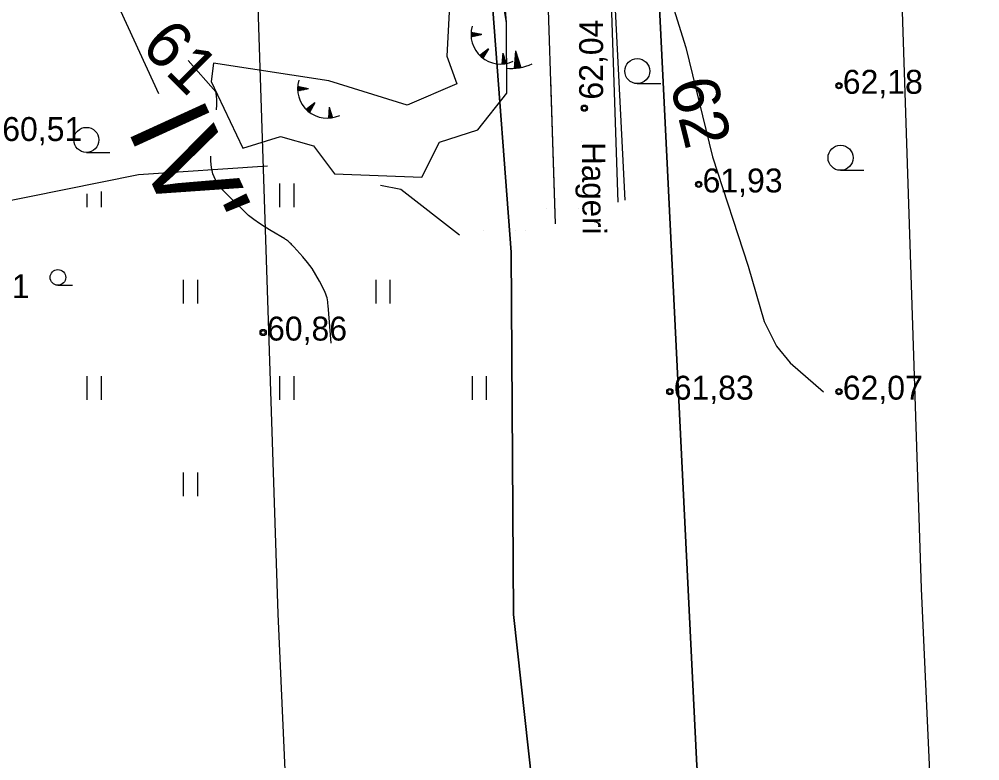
# Model space of a CAD drawing. Extents: x 532503 to 539665, y 6557663 to 6561526.
# Drawn here: x 535500.1 to 535598.5, y 6559424.7 to 6559500.7 of the extents above; entities that cross this region are included whole.
import ezdxf

# ---------------------------------------------------------------- set-up
doc = ezdxf.new("R2010")
doc.units = 0
for name, color, linetype in [('Default', 7, 'Continuous'), ('HALJASTUS', 7, 'Continuous'), ('HORISONTAAL-EH2000', 7, 'Continuous'), ('Kaitsevöönd', 7, 'Continuous'), ('kataster', 7, 'Continuous'), ('KORGUS-EH2000', 7, 'Continuous'), ('Lõige', 7, 'Continuous'), ('RELJEEF', 7, 'Continuous'), ('TEE', 7, 'Continuous')]:
    doc.layers.add(name, color=color, linetype=linetype)

# ---------------------------------------------------------------- blocks, each defined once
blk = doc.blocks.new('POINT_DISPLAY')
at = {"layer": 'Default'}
blk.add_line((0, 0), (0, 0), dxfattribs=at)
blk = doc.blocks.new('TQNGER')
at = {"layer": 'RELJEEF'}
for p, q in [((-1.054, 2.309), (-0.855, 2.468)), ((-1.053, 2.374), (-0.919, 2.481)), ((-1.053, 2.245), (-0.79, 2.456)), ((-1.052, 2.183), (-0.726, 2.443)), ((-1.05, 2.44), (-0.984, 2.493)), ((-1.049, 2.121), (-0.661, 2.431)), ((0.067, 2.29), (-1.046, 2.505)), ((0.067, 2.29), (-1.045, 2.072)), ((-1.025, 2.076), (-0.597, 2.419)), ((-0.919, 2.097), (-0.532, 2.406)), ((-0.813, 2.118), (-0.468, 2.394)), ((-0.707, 2.138), (-0.404, 2.381)), ((-0.601, 2.159), (-0.339, 2.369)), ((-0.495, 2.18), (-0.275, 2.356)), ((-0.389, 2.201), (-0.21, 2.344)), ((-0.283, 2.222), (-0.146, 2.331)), ((-0.177, 2.243), (-0.081, 2.319)), ((-0.071, 2.263), (-0.017, 2.306)), ((0.731, 0.85), (-0.158, 0.146)), ((-0.111, 0.1), (-0.108, 0.186)), ((-0.063, 0.056), (-0.057, 0.226)), ((-0.014, 0.013), (-0.005, 0.267)), ((0.035, -0.029), (0.046, 0.308)), ((0.083, -0.068), (0.098, 0.349)), ((0.132, -0.106), (0.149, 0.389)), ((0.731, 0.85), (0.171, -0.136)), ((0.182, -0.117), (0.201, 0.43)), ((0.235, -0.024), (0.252, 0.471)), ((0.288, 0.07), (0.304, 0.512)), ((0.342, 0.164), (0.355, 0.553)), ((0.395, 0.258), (0.407, 0.593)), ((0.448, 0.352), (0.458, 0.634)), ((0.501, 0.446), (0.51, 0.675)), ((0.555, 0.54), (0.561, 0.716)), ((0.608, 0.634), (0.612, 0.756)), ((0.661, 0.728), (0.664, 0.797)), ((2.195, 0.402), (2.11, -0.729)), ((2.37, -0.143), (2.169, 0.055)), ((2.337, -0.04), (2.174, 0.121)), ((2.304, 0.063), (2.179, 0.186)), ((2.271, 0.166), (2.184, 0.252)), ((2.238, 0.268), (2.189, 0.317)), ((2.195, 0.402), (2.541, -0.678)), ((2.176, -0.725), (2.115, -0.665)), ((2.242, -0.72), (2.12, -0.6)), ((2.306, -0.713), (2.125, -0.534)), ((2.369, -0.705), (2.13, -0.469)), ((2.431, -0.696), (2.135, -0.403)), ((2.492, -0.686), (2.14, -0.338)), ((2.534, -0.658), (2.145, -0.272)), ((2.501, -0.555), (2.15, -0.207)), ((2.468, -0.452), (2.154, -0.141)), ((2.435, -0.349), (2.159, -0.076)), ((2.403, -0.246), (2.164, -0.01))]:
    blk.add_line(p, q, dxfattribs=at)
blk.add_arc((1.974, 2.295), 3.027, 163.42341, 295.17451, dxfattribs=at)

msp = doc.modelspace()

# ---------------------------------------------------------------- linework, layer by layer
at = {"layer": 'Default'}
for p, q in [((535550.968, 6559497.442), (535550.832, 6559495.633)), ((535551.247, 6559496.57), (535550.926, 6559496.888)), ((535551.194, 6559496.735), (535550.934, 6559496.992)), ((535551.141, 6559496.9), (535550.942, 6559497.097)), ((535551.089, 6559497.064), (535550.95, 6559497.202)), ((535551.036, 6559497.229), (535550.958, 6559497.307)), ((535550.968, 6559497.442), (535551.521, 6559495.715)), ((535551.145, 6559495.658), (535550.855, 6559495.945)), ((535551.246, 6559495.671), (535550.863, 6559496.05)), ((535551.346, 6559495.685), (535550.871, 6559496.154)), ((535551.443, 6559495.701), (535550.879, 6559496.259)), ((535551.51, 6559495.747), (535550.887, 6559496.364)), ((535551.458, 6559495.912), (535550.895, 6559496.469)), ((535551.405, 6559496.076), (535550.903, 6559496.573)), ((535551.352, 6559496.241), (535550.91, 6559496.678)), ((535551.3, 6559496.406), (535550.918, 6559496.783)), ((535550.937, 6559495.639), (535550.84, 6559495.735)), ((535551.042, 6559495.648), (535550.848, 6559495.84))]:
    msp.add_line(p, q, dxfattribs=at)
msp.add_arc((535550.613, 6559500.472), 4.844, 262.81675, 295.17451, dxfattribs=at)
at = {"layer": 'HALJASTUS'}
for p, q in [((535563.437, 6559494.068), (535565.837, 6559494.068)), ((535506.99, 6559487.032), (535509.39, 6559487.032)), ((535584.26, 6559485.191), (535586.66, 6559485.191)), ((535526.812, 6559481.412), (535526.812, 6559483.847)), ((535528.268, 6559481.412), (535528.268, 6559483.847)), ((535507.081, 6559481.412), (535507.081, 6559482.795)), ((535508.537, 6559481.412), (535508.537, 6559483.01)), ((535504.072, 6559473.426), (535505.572, 6559473.426)), ((535516.946, 6559471.546), (535516.946, 6559473.982)), ((535518.402, 6559471.546), (535518.402, 6559473.982)), ((535536.677, 6559471.546), (535536.677, 6559473.982)), ((535538.133, 6559471.546), (535538.133, 6559473.982)), ((535507.081, 6559461.681), (535507.081, 6559464.116)), ((535508.537, 6559461.681), (535508.537, 6559464.116)), ((535526.812, 6559461.681), (535526.812, 6559464.116)), ((535528.268, 6559461.681), (535528.268, 6559464.116)), ((535546.543, 6559461.681), (535546.543, 6559464.116)), ((535547.999, 6559461.681), (535547.999, 6559464.116)), ((535516.946, 6559451.815), (535516.946, 6559454.251)), ((535518.402, 6559451.815), (535518.402, 6559454.251))]:
    msp.add_line(p, q, dxfattribs=at)
for points in [[(535297.765, 6559425.333), (535293.237, 6559472.388), (535292.11, 6559493.515), (535294.197, 6559495.477), (535329.337, 6559492.847), (535343.026, 6559489.84), (535371.406, 6559495.352), (535400.286, 6559496.521), (535423.657, 6559492.847), (535443.189, 6559482.993), (535457.253, 6559472.555), (535466.268, 6559470.718), (535474.782, 6559472.889), (535489.806, 6559480.237), (535512.343, 6559484.747), (535525.539, 6559485.647)], [(535537.138, 6559483.672), (535539.22, 6559483.244), (535545.229, 6559478.567)]]:
    msp.add_lwpolyline(points, dxfattribs=at)
for centre, radius in [((535563.437, 6559495.348), 1.28), ((535506.99, 6559488.312), 1.28), ((535584.26, 6559486.471), 1.28), ((535504.072, 6559474.226), 0.8)]:
    msp.add_circle(centre, radius, dxfattribs=at)
at = {"layer": 'HORISONTAAL-EH2000'}
for points in [[(535561.294, 6559510.334), (535561.489, 6559510.843), (535562.933, 6559512.596), (535563.348, 6559512.655), (535564.06, 6559511.984), (535565.614, 6559506.741), (535568.424, 6559497.768), (535571.127, 6559486.575), (535574.783, 6559475.358), (535576.434, 6559469.712), (535577.712, 6559467.171), (535579.09, 6559465.472), (535582.5, 6559462.5)], [(535520.265, 6559493.242), (535517.413, 6559496.433)], [(535520.308, 6559491.394), (535520.352, 6559491.906), (535520.357, 6559492.494), (535520.295, 6559493.08), (535520.265, 6559493.242)], [(535520.614, 6559483.541), (535520.544, 6559483.641), (535520.215, 6559484.222), (535519.959, 6559484.827), (535519.816, 6559485.468), (535519.746, 6559486.132), (535519.746, 6559486.169), (535519.751, 6559486.632)], [(535532.08, 6559467.5), (535531.764, 6559471.34), (535531.744, 6559471.535), (535531.719, 6559471.73), (535531.686, 6559471.923), (535531.648, 6559472.116), (535531.599, 6559472.305), (535531.541, 6559472.491), (535531.468, 6559472.673), (535531.386, 6559472.85), (535530.878, 6559473.846), (535530.51, 6559474.502), (535530.11, 6559475.135), (535529.661, 6559475.736), (535529.18, 6559476.314), (535528.256, 6559477.339), (535528.183, 6559477.419), (535528.11, 6559477.498), (535528.035, 6559477.576), (535527.959, 6559477.653), (535527.877, 6559477.733), (535527.803, 6559477.803), (535527.729, 6559477.871), (535527.653, 6559477.938), (535527.575, 6559478.002), (535527.495, 6559478.063), (535527.411, 6559478.119), (535527.325, 6559478.173), (535525.909, 6559479.002), (535525.315, 6559479.365), (535524.731, 6559479.743), (535524.162, 6559480.143), (535523.603, 6559480.557), (535523.563, 6559480.589), (535520.614, 6559483.541)]]:
    msp.add_lwpolyline(points, dxfattribs=at)
at = {"layer": 'Kaitsevöönd'}
for points in [[(535541.19, 6559993.59), (535551.28, 6559983.37), (535558.3, 6559970.15), (535561.98, 6559958.35), (535560.75, 6559943.26), (535556.29, 6559928.14), (535550.37, 6559910.98), (535545, 6559893.64), (535541.59, 6559874.28), (535537.93, 6559811.19), (535533.57, 6559735.28), (535533.4, 6559680.55), (535537.96, 6559621.52), (535543.68, 6559571.38), (535548.62, 6559501.66), (535550.5, 6559476.8), (535550.75, 6559439.7), (535556.1, 6559391), (535571.15, 6559343.15), (535576.2, 6559317.65), (535584.3, 6559293.5), (535601.781, 6559251.849)], [(535621.211, 6559251.849), (535617.22, 6559259.24), (535610.52, 6559273.26), (535601.89, 6559295.4), (535583.19, 6559356.17), (535575.52, 6559386.19), (535571.27, 6559408.75), (535569.54, 6559424.2), (535562.5, 6559567.02), (535557.01, 6559622.27), (535551.95, 6559689.74), (535552.28, 6559738.42), (535557.07, 6559873.72), (535567.56, 6559905.45), (535578.04, 6559935.86), (535579.97, 6559950.74), (535578.04, 6559970.17), (535574.17, 6559980.56), (535567.46, 6559992.02)], [(535593.45, 6559422.79), (535592.55, 6559442.38), (535590.36, 6559508.72), (535590.32, 6559509.61), (535587.58, 6559555.39), (535587.51, 6559556.4), (535585.4, 6559579.57), (535585.2, 6559581.26), (535578.52, 6559627.83), (535575.32, 6559680.51)], [(535509.39, 6559677.39), (535512.73, 6559622.48), (535513, 6559619.8), (535519.75, 6559572.74), (535521.73, 6559550.93), (535524.41, 6559506.11), (535526.6, 6559439.78), (535527.58, 6559418.43)]]:
    msp.add_lwpolyline(points, dxfattribs=at)
at = {"layer": 'kataster'}
for points in [[(535556.1, 6559391), (535550.75, 6559439.7), (535550.5, 6559476.8), (535548.62, 6559501.66), (535543.68, 6559571.38), (535537.96, 6559621.52), (535533.4, 6559680.55), (535533.57, 6559735.28), (535537.93, 6559811.19), (535541.59, 6559874.28), (535545, 6559893.64), (535550.37, 6559910.98), (535556.29, 6559928.14), (535560.75, 6559943.26), (535561.98, 6559958.35), (535558.3, 6559970.15), (535551.28, 6559983.37), (535541.19, 6559993.59)], [(535567.46, 6559992.02), (535574.17, 6559980.56), (535578.04, 6559970.17), (535579.97, 6559950.74), (535578.04, 6559935.86), (535567.56, 6559905.45), (535557.07, 6559873.72), (535552.28, 6559738.42), (535551.95, 6559689.74), (535557.01, 6559622.27), (535562.5, 6559567.02), (535569.54, 6559424.2), (535571.27, 6559408.75), (535575.52, 6559386.19), (535583.19, 6559356.17), (535601.89, 6559295.4), (535610.52, 6559273.26), (535617.22, 6559259.24), (535623.78, 6559247.09), (535634.53, 6559233.16), (535638.75, 6559224.58), (535708.12, 6559142.94), (535828.78, 6558994.55)], [(535569.54, 6559424.2), (535562.5, 6559567.02), (535557.01, 6559622.27), (535551.95, 6559689.74), (535552.28, 6559738.42), (535557.07, 6559873.72), (535567.56, 6559905.45), (535578.04, 6559935.86), (535579.97, 6559950.74), (535578.04, 6559970.17), (535574.17, 6559980.56), (535567.46, 6559992.02)]]:
    msp.add_lwpolyline(points, dxfattribs=at)
msp.add_lwpolyline([(535276.49, 6559541.25), (535548.62, 6559501.66), (535550.5, 6559476.8), (535550.75, 6559439.7), (535556.1, 6559391), (535571.15, 6559343.15), (535576.2, 6559317.65), (535584.3, 6559293.5), (535605.6, 6559242.75), (535617.25, 6559223.1), (535609.75, 6559220.15), (535573.85, 6559205.3), (535547.45, 6559197.5), (535476, 6559183.4), (535417.7, 6559171.6), (535375.95, 6559160.8), (535349.75, 6559155.9), (535338.01, 6559156.08), (535318.85, 6559280.76)], close=True, dxfattribs=at)
at = {"layer": 'KORGUS-EH2000'}
for centre, radius in [((535584.093, 6559493.854), 0.32), ((535584.093, 6559493.854), 0.2), ((535584.093, 6559493.854), 0.2), ((535558.01, 6559491.56), 0.32), ((535558.01, 6559491.56), 0.2), ((535558.01, 6559491.56), 0.2), ((535569.727, 6559483.75), 0.32), ((535569.727, 6559483.75), 0.2), ((535569.727, 6559483.75), 0.2), ((535525.102, 6559468.581), 0.32), ((535525.102, 6559468.581), 0.2), ((535525.102, 6559468.581), 0.2), ((535566.771, 6559462.53), 0.32), ((535566.771, 6559462.53), 0.2), ((535566.771, 6559462.53), 0.2), ((535584.093, 6559462.53), 0.32), ((535584.093, 6559462.53), 0.2), ((535584.093, 6559462.53), 0.2)]:
    msp.add_circle(centre, radius, dxfattribs=at)
at = {"layer": 'Lõige'}
msp.add_lwpolyline([(535150.705, 6560087.504), (535159.93, 6560069.75), (535218.82, 6559968.7), (535305.655, 6559887.851), (535461.67, 6559608.38), (535506.03, 6559511.29), (535514.367, 6559493.043)], dxfattribs=at)
at = {"layer": 'RELJEEF'}
for points in [[(535546.909, 6559505.094), (535544.294, 6559504.064), (535543.926, 6559496.898), (535544.955, 6559494.041), (535539.856, 6559491.87), (535531.837, 6559494.341), (535520.025, 6559496.17), (535519.763, 6559494.292), (535523.035, 6559487.454), (535526.876, 6559488.642), (535530.261, 6559487.703), (535532.416, 6559484.84), (535541.347, 6559484.495), (535543.181, 6559488.085), (535547.108, 6559489.33), (535550.056, 6559493.107), (535550.036, 6559500.344), (535549.25, 6559504.943)], [(535546.909, 6559505.094), (535544.294, 6559504.064), (535543.926, 6559496.898), (535544.955, 6559494.041), (535539.856, 6559491.87), (535531.837, 6559494.341), (535520.025, 6559496.17), (535519.763, 6559494.292), (535523.035, 6559487.454), (535526.876, 6559488.642), (535530.261, 6559487.703), (535532.416, 6559484.84), (535541.347, 6559484.495), (535543.181, 6559488.085), (535547.108, 6559489.33), (535550.056, 6559493.107), (535550.036, 6559500.344), (535549.774, 6559503.745)]]:
    msp.add_lwpolyline(points, dxfattribs=at)
at = {"layer": 'TEE'}
msp.add_line((535555.071, 6559479.694), (535554.29, 6559502.7), dxfattribs=at)
for points in [[(535561.484, 6559481.936), (535560.08, 6559523.85), (535545.98, 6559691.32), (535545.75, 6559725.26), (535549.45, 6559796.06), (535550.98, 6559862.01), (535550.216, 6559873.004), (535546.611, 6559895.493), (535540.215, 6559919.088), (535537.278, 6559927.073)], [(535561.484, 6559481.936), (535560.08, 6559523.85), (535545.98, 6559691.32), (535545.75, 6559725.26), (535549.45, 6559796.06), (535550.98, 6559862.01), (535550.216, 6559873.004), (535546.611, 6559895.493), (535540.215, 6559919.088)], [(535561.484, 6559481.936), (535560.08, 6559523.85), (535545.98, 6559691.32), (535545.75, 6559725.26), (535549.45, 6559796.06), (535550.98, 6559862.01), (535550.216, 6559873.004), (535546.611, 6559895.493), (535540.215, 6559919.088)], [(535562.207, 6559482.118), (535560.08, 6559523.85), (535556.795, 6559562.662), (535553.451, 6559592.388), (535550.288, 6559624.778), (535548.348, 6559647.097), (535546.727, 6559672.322), (535545.98, 6559691.32), (535545.75, 6559725.26), (535549.45, 6559796.06), (535550.583, 6559822.597), (535550.967, 6559838.25), (535551.057, 6559849.547), (535550.98, 6559862.01), (535550.216, 6559873.004), (535549.907, 6559875.435), (535546.611, 6559895.493), (535540.215, 6559919.088)], [(535555.071, 6559479.694), (535554.29, 6559502.7)], [(535555.071, 6559479.694), (535554.29, 6559502.7)], [(535555.071, 6559479.694), (535554.587, 6559494.488)]]:
    msp.add_lwpolyline(points, dxfattribs=at)

# ---------------------------------------------------------------- block references
at = {"layer": 'RELJEEF'}
for p in [(535547.456, 6559496.799), (535547.456, 6559496.799), (535529.683, 6559491.259), (535529.683, 6559491.259)]:
    msp.add_blockref('TQNGER', p, dxfattribs=at)
at = {"layer": 'TEE'}
for p in [(535557.755, 6559488.178), (535557.755, 6559488.178), (535554.089, 6559481.236), (535554.089, 6559481.236), (535557.407, 6559481.236), (535557.407, 6559481.236), (535558.386, 6559481.236), (535558.386, 6559481.236), (535547.676, 6559478.994), (535547.676, 6559478.994), (535550.994, 6559478.994), (535550.994, 6559478.994), (535551.973, 6559478.994), (535551.973, 6559478.994)]:
    msp.add_blockref('POINT_DISPLAY', p, dxfattribs=at)

# ---------------------------------------------------------------- texts
at = {"layer": 'HORISONTAAL-EH2000'}
for s, rotation, p in [('61', 314.96623, (535512.443, 6559497.696)), ('62', 283.85322, (535566.765, 6559494.094))]:
    msp.add_text(s, height=4.8, rotation=rotation, dxfattribs=at).set_placement(p)
at = {"layer": 'KORGUS-EH2000'}
msp.add_text('62,04 ', height=2.45, rotation=90, dxfattribs=at).set_placement((535559.933, 6559492.431))
for s, p in [('62,18 ', (535584.493, 6559493.029)), ('60,51 ', (535498.371, 6559488.193)), ('61,93 ', (535570.127, 6559482.925)), ('60,61 ', (535492.971, 6559472.1)), ('60,86 ', (535525.502, 6559467.756)), ('61,83 ', (535567.171, 6559461.705)), ('62,07 ', (535584.493, 6559461.705))]:
    msp.add_text(s, height=2.45, dxfattribs=at).set_placement(p)
at = {"layer": 'Lõige'}
msp.add_text("IV'", height=8.4, rotation=294.55546, dxfattribs=at).set_placement((535511.082, 6559489.517))
at = {"layer": 'TEE'}
msp.add_text('Hageri', height=2.4, rotation=270.53489, dxfattribs=at).set_placement((535557.756, 6559488.063))

doc.saveas('drawing.dxf')
